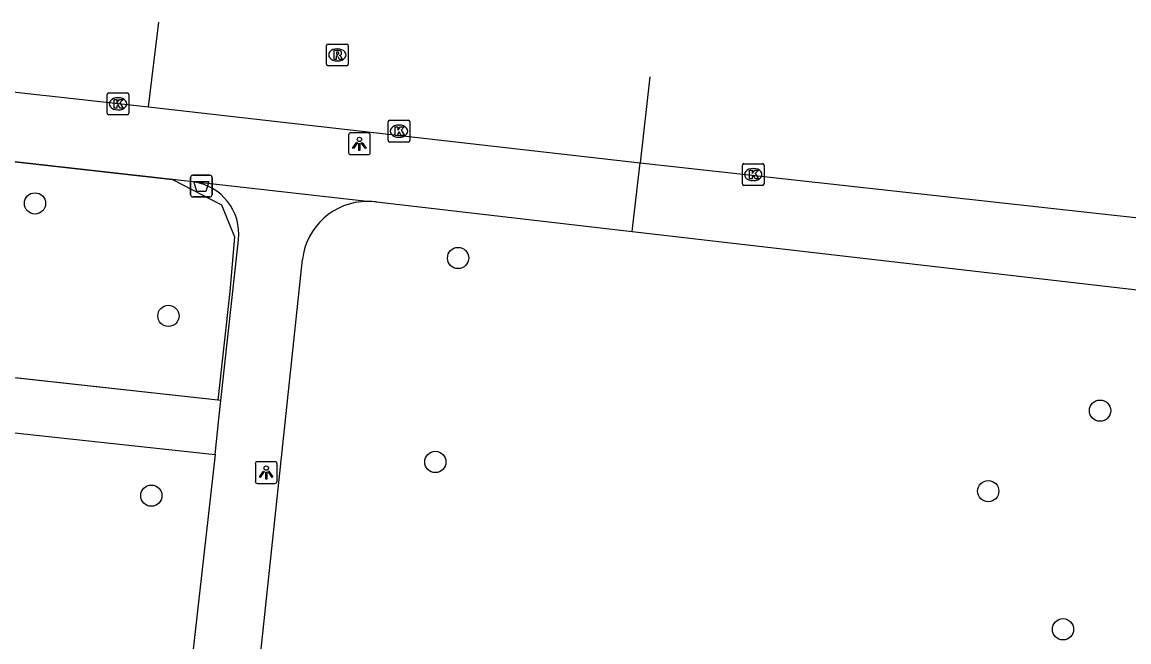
# Model space of a CAD drawing. Extents: x 162026 to 163499, y 387297 to 388169.
# Drawn here: x 162585.7 to 162636.6, y 388082.3 to 388110.8 of the extents above; entities that cross this region are included whole.
import ezdxf

# ---------------------------------------------------------------- set-up
doc = ezdxf.new("R2010")
doc.units = 0
for name, color, linetype in [('IMGEO_Afvalbak', 7, 'Continuous'), ('IMGEO_Boom', 7, 'Continuous'), ('IMGEO_Groenvoorziening', 7, 'Continuous'), ('IMGEO_Hek', 7, 'Continuous'), ('IMGEO_Kolk', 7, 'Continuous'), ('IMGEO_Lichtpunt', 7, 'Continuous'), ('IMGEO_Rijbaan_lokaal_gesloten', 7, 'Continuous'), ('IMGEO_Rioolput', 7, 'Continuous'), ('IMGEO_Voetpad_open', 7, 'Continuous')]:
    doc.layers.add(name, color=color, linetype=linetype)

msp = doc.modelspace()

# ---------------------------------------------------------------- linework, layer by layer
at = {"layer": 'IMGEO_Afvalbak'}
for p, q in [((162593.441, 388102.862), (162593.441, 388103.662)), ((162593.441, 388103.662), (162593.441, 388102.862)), ((162593.541, 388103.762), (162594.331, 388103.762)), ((162594.331, 388103.762), (162593.541, 388103.762)), ((162594.431, 388103.662), (162594.431, 388102.862)), ((162594.431, 388102.862), (162594.431, 388103.662)), ((162594.331, 388102.762), (162593.541, 388102.762)), ((162593.541, 388102.762), (162594.331, 388102.762))]:
    msp.add_line(p, q, dxfattribs=at)
msp.add_lwpolyline([(162593.584, 388103.476), (162594.288, 388103.476), (162594.139, 388103.006), (162593.733, 388103.006), (162593.584, 388103.476)], dxfattribs=at)
for centre, start, end in [((162593.541, 388103.662), 90, 180), ((162593.541, 388103.662), 90, 180), ((162594.331, 388103.662), 0, 90), ((162594.331, 388103.662), 360, 90), ((162593.541, 388102.862), 180, 270), ((162593.541, 388102.862), 180, 270), ((162594.331, 388102.862), 270, 0), ((162594.331, 388102.862), 270, 0)]:
    msp.add_arc(centre, 0.1, start, end, dxfattribs=at)
at = {"layer": 'IMGEO_Boom'}
for centre in [(162586.289, 388102.461), (162605.742, 388099.952), (162592.423, 388097.291), (162635.26, 388092.931), (162604.695, 388090.571), (162630.116, 388089.227), (162591.638, 388089.02), (162633.555, 388082.874)]:
    msp.add_circle(centre, 0.489, dxfattribs=at)
at = {"layer": 'IMGEO_Groenvoorziening'}
for points in [[(162594.837, 388093.4), (162594.687, 388093.419), (162563.356, 388096.857)], [(162563.074, 388094.316), (162594.566, 388090.916)]]:
    msp.add_lwpolyline(points, dxfattribs=at)
at = {"layer": 'IMGEO_Hek'}
for points in [[(162564.624, 388106.706), (162592.613, 388103.563)], [(162592.613, 388103.563), (162594.866, 388102.392), (162595.457, 388100.933), (162595.243, 388098.415), (162594.687, 388093.419), (162566.039, 388096.563), (162563.505, 388096.76)]]:
    msp.add_lwpolyline(points, dxfattribs=at)
at = {"layer": 'IMGEO_Kolk'}
for p, q in [((162589.678, 388107.545), (162590.53, 388107.545)), ((162589.603, 388106.619), (162589.603, 388107.471)), ((162590.091, 388107.325), (162590.116, 388107.325)), ((162590.604, 388107.471), (162590.604, 388106.619)), ((162590.53, 388106.545), (162589.678, 388106.545)), ((162590.114, 388106.765), (162590.089, 388106.765)), ((162602.526, 388105.361), (162602.526, 388106.213)), ((162602.601, 388106.287), (162603.453, 388106.287)), ((162603.014, 388106.067), (162603.039, 388106.067)), ((162603.527, 388106.213), (162603.527, 388105.361)), ((162603.037, 388105.507), (162603.012, 388105.507)), ((162603.453, 388105.287), (162602.601, 388105.287)), ((162618.812, 388103.365), (162618.812, 388104.217)), ((162618.887, 388104.291), (162619.739, 388104.291)), ((162619.3, 388104.071), (162619.325, 388104.071)), ((162619.813, 388104.217), (162619.813, 388103.365)), ((162619.323, 388103.511), (162619.298, 388103.511)), ((162619.739, 388103.291), (162618.887, 388103.291))]:
    msp.add_line(p, q, dxfattribs=at)
for points in [[(162589.678, 388107.545), (162590.53, 388107.545)], [(162589.603, 388106.619), (162589.603, 388107.471)], [(162589.924, 388107.245), (162590.047, 388107.245), (162590.047, 388107.094), (162590.177, 388107.245), (162590.341, 388107.245), (162590.195, 388107.094), (162590.348, 388106.845), (162590.196, 388106.845), (162590.111, 388107.009), (162590.047, 388106.942), (162590.047, 388106.845), (162589.924, 388106.845), (162589.924, 388107.245)], [(162590.604, 388107.471), (162590.604, 388106.619)], [(162590.53, 388106.545), (162589.678, 388106.545)], [(162602.526, 388105.361), (162602.526, 388106.213)], [(162602.601, 388106.287), (162603.453, 388106.287)], [(162602.847, 388105.987), (162602.97, 388105.987), (162602.97, 388105.836), (162603.1, 388105.987), (162603.264, 388105.987), (162603.118, 388105.836), (162603.271, 388105.587), (162603.119, 388105.587), (162603.034, 388105.751), (162602.97, 388105.684), (162602.97, 388105.587), (162602.847, 388105.587), (162602.847, 388105.987)], [(162603.527, 388106.213), (162603.527, 388105.361)], [(162603.453, 388105.287), (162602.601, 388105.287)], [(162618.812, 388103.365), (162618.812, 388104.217)], [(162618.887, 388104.291), (162619.739, 388104.291)], [(162619.133, 388103.991), (162619.256, 388103.991), (162619.256, 388103.84), (162619.386, 388103.991), (162619.55, 388103.991), (162619.404, 388103.84), (162619.557, 388103.591), (162619.405, 388103.591), (162619.32, 388103.755), (162619.256, 388103.688), (162619.256, 388103.591), (162619.133, 388103.591), (162619.133, 388103.991)], [(162619.813, 388104.217), (162619.813, 388103.365)], [(162619.739, 388103.291), (162618.887, 388103.291)]]:
    msp.add_lwpolyline(points, dxfattribs=at)
for centre, start, end in [((162589.68, 388107.469), 91.552, 178.448), ((162589.68, 388107.469), 91.552, 178.448), ((162590.528, 388107.469), 1.552, 88.448), ((162590.528, 388107.469), 1.552, 88.448), ((162589.68, 388106.621), 181.552, 268.448), ((162589.68, 388106.621), 181.552, 268.448), ((162590.528, 388106.621), 271.552, 358.448), ((162590.528, 388106.621), 271.552, 358.448), ((162602.603, 388106.211), 91.552, 178.448), ((162602.603, 388106.211), 91.552, 178.448), ((162603.451, 388106.211), 1.552, 88.448), ((162603.451, 388106.211), 1.552, 88.448), ((162602.603, 388105.363), 181.552, 268.448), ((162602.603, 388105.363), 181.552, 268.448), ((162603.451, 388105.363), 271.552, 358.448), ((162603.451, 388105.363), 271.552, 358.448), ((162618.889, 388104.215), 91.552, 178.448), ((162618.889, 388104.215), 91.552, 178.448), ((162619.737, 388104.215), 1.552, 88.448), ((162619.737, 388104.215), 1.552, 88.448), ((162618.889, 388103.367), 181.552, 268.448), ((162618.889, 388103.367), 181.552, 268.448), ((162619.737, 388103.367), 271.552, 358.448), ((162619.737, 388103.367), 271.552, 358.448)]:
    msp.add_arc(centre, 0.0765, start, end, dxfattribs=at)
for centre, major_axis, ratio, start_param, end_param in [((162590.09, 388107.045), (-0.387, 0.002), 0.722429, 4.712389, 7.853982), ((162590.115, 388107.045), (-0.39, 0.002), 0.717154, 1.570796, 4.712389), ((162603.013, 388105.787), (-0.387, 0.002), 0.722429, 4.712389, 7.853982), ((162603.038, 388105.787), (-0.39, 0.002), 0.717154, 1.570796, 4.712389), ((162619.299, 388103.791), (-0.387, 0.002), 0.722429, 4.712389, 7.853982), ((162619.324, 388103.791), (-0.39, 0.002), 0.717154, 1.570796, 4.712389)]:
    msp.add_ellipse(centre, major_axis=major_axis, ratio=ratio, start_param=start_param, end_param=end_param, dxfattribs=at)
at = {"layer": 'IMGEO_Lichtpunt'}
for p, q in [((162600.705, 388105.609), (162600.705, 388104.802)), ((162600.705, 388105.609), (162600.705, 388104.802)), ((162601.607, 388105.704), (162600.799, 388105.704)), ((162601.607, 388105.704), (162600.799, 388105.704)), ((162601.701, 388104.802), (162601.701, 388105.609)), ((162601.701, 388104.802), (162601.701, 388105.609)), ((162600.799, 388104.708), (162601.607, 388104.708)), ((162600.799, 388104.708), (162601.607, 388104.708)), ((162596.419, 388090.488), (162596.419, 388089.681)), ((162596.419, 388090.488), (162596.419, 388089.681)), ((162597.321, 388090.583), (162596.513, 388090.583)), ((162597.321, 388090.583), (162596.513, 388090.583)), ((162597.415, 388089.681), (162597.415, 388090.488)), ((162597.415, 388089.681), (162597.415, 388090.488)), ((162596.513, 388089.587), (162597.321, 388089.587)), ((162596.513, 388089.587), (162597.321, 388089.587))]:
    msp.add_line(p, q, dxfattribs=at)
for points in [[(162601.079, 388105.273), (162601.118, 388105.245), (162600.93, 388104.983), (162600.892, 388105.01), (162601.079, 388105.273)], [(162601.181, 388105.225), (162601.228, 388105.225), (162601.228, 388104.903), (162601.181, 388104.903), (162601.181, 388105.225)], [(162601.291, 388105.245), (162601.329, 388105.272), (162601.516, 388105.01), (162601.477, 388104.982), (162601.291, 388105.245)], [(162596.793, 388090.152), (162596.832, 388090.124), (162596.644, 388089.862), (162596.606, 388089.889), (162596.793, 388090.152)], [(162596.895, 388090.104), (162596.942, 388090.104), (162596.942, 388089.782), (162596.895, 388089.782), (162596.895, 388090.104)], [(162597.005, 388090.124), (162597.043, 388090.151), (162597.23, 388089.889), (162597.191, 388089.861), (162597.005, 388090.124)]]:
    msp.add_lwpolyline(points, dxfattribs=at)
for centre in [(162601.204, 388105.407), (162596.918, 388090.286)]:
    msp.add_circle(centre, 0.0994, dxfattribs=at)
for centre, start, end in [((162600.799, 388105.609), 90, 180), ((162600.799, 388105.609), 90, 180), ((162601.607, 388105.609), 0, 90), ((162601.607, 388105.609), 0, 90), ((162600.799, 388104.802), 180, 270), ((162600.799, 388104.802), 180, 270), ((162601.607, 388104.802), 270, 0), ((162601.607, 388104.802), 270, 360), ((162596.513, 388090.488), 90, 180), ((162596.513, 388090.488), 90, 180), ((162597.321, 388090.488), 0, 90), ((162597.321, 388090.488), 0, 90), ((162596.513, 388089.681), 180, 270), ((162596.513, 388089.681), 180, 270), ((162597.321, 388089.681), 270, 0), ((162597.321, 388089.681), 270, 360)]:
    msp.add_arc(centre, 0.0946, start, end, dxfattribs=at)
at = {"layer": 'IMGEO_Rijbaan_lokaal_gesloten'}
for points in [[(162591.512, 388106.913), (162591.987, 388110.802)], [(162565.855, 388109.737), (162591.512, 388106.913)], [(162614.551, 388108.282), (162614.108, 388104.337)], [(162591.512, 388106.913), (162614.108, 388104.337)], [(162614.108, 388104.337), (162641.892, 388101.265), (162685.264, 388096.468), (162688.644, 388096.094)]]:
    msp.add_lwpolyline(points, dxfattribs=at)
at = {"layer": 'IMGEO_Rioolput'}
for p, q in [((162599.691, 388108.868), (162599.691, 388109.72)), ((162599.766, 388109.794), (162600.618, 388109.794)), ((162600.179, 388109.574), (162600.204, 388109.574)), ((162600.692, 388109.72), (162600.692, 388108.868)), ((162600.618, 388108.794), (162599.766, 388108.794)), ((162600.202, 388109.014), (162600.177, 388109.014))]:
    msp.add_line(p, q, dxfattribs=at)
for points in [[(162599.691, 388108.868), (162599.691, 388109.72)], [(162599.766, 388109.794), (162600.618, 388109.794)], [(162600.692, 388109.72), (162600.692, 388108.868)], [(162600.28, 388109.492), (162600.028, 388109.494), (162600.028, 388109.094)], [(162600.028, 388109.094), (162600.152, 388109.094), (162600.152, 388109.256), (162600.163, 388109.256)], [(162600.206, 388109.413), (162600.152, 388109.413), (162600.152, 388109.332)], [(162600.152, 388109.332), (162600.204, 388109.332)], [(162600.21, 388109.227), (162600.281, 388109.094), (162600.421, 388109.094), (162600.356, 388109.22)], [(162600.618, 388108.794), (162599.766, 388108.794)]]:
    msp.add_lwpolyline(points, dxfattribs=at)
for centre, radius, start, end in [((162599.768, 388109.718), 0.0765, 91.552, 178.448), ((162599.768, 388109.718), 0.0765, 91.552, 178.448), ((162600.616, 388109.718), 0.0765, 1.552, 88.448), ((162600.616, 388109.718), 0.0765, 1.552, 88.448), ((162600.162, 388109.203), 0.0533, 26.0293, 88.6989), ((162600.188, 388109.521), 0.19, 274.7715, 282.9687), ((162600.212, 388109.317), 0.0964, 77.0061, 93.1865), ((162600.226, 388109.374), 0.0378, 276.6634, 79.6772), ((162600.279, 388109.382), 0.109, 350.3612, 89.416), ((162600.277, 388109.382), 0.112, 277.5842, 350.9817), ((162600.261, 388109.167), 0.108, 29.5134, 73.7905), ((162599.768, 388108.87), 0.0765, 181.552, 268.448), ((162599.768, 388108.87), 0.0765, 181.552, 268.448), ((162600.616, 388108.87), 0.0765, 271.552, 358.448), ((162600.616, 388108.87), 0.0765, 271.552, 358.448)]:
    msp.add_arc(centre, radius, start, end, dxfattribs=at)
for centre, major_axis, ratio, start_param, end_param in [((162600.178, 388109.294), (-0.387, 0.002), 0.722429, 4.712389, 7.853982), ((162600.203, 388109.294), (-0.39, 0.002), 0.717154, 1.570796, 4.712389)]:
    msp.add_ellipse(centre, major_axis=major_axis, ratio=ratio, start_param=start_param, end_param=end_param, dxfattribs=at)
at = {"layer": 'IMGEO_Voetpad_open'}
for points in [[(162593.549, 388103.459), (162592.613, 388103.563), (162564.45, 388106.725)], [(162613.743, 388101.173), (162614.108, 388104.337)], [(162601.561, 388102.557), (162593.549, 388103.459)], [(162601.985, 388102.531), (162613.743, 388101.173)], [(162613.743, 388101.173), (162639.352, 388098.216), (162636.998, 388077.292), (162636.348, 388077.364)], [(162594.837, 388093.4), (162595.642, 388100.785)], [(162587.949, 388003.644), (162589.912, 388021.7), (162591.278, 388032.93), (162591.562, 388035.497), (162593.868, 388056.304), (162593.979, 388057.305), (162595.587, 388071.817), (162595.698, 388072.819), (162595.948, 388075.074), (162596.054, 388076.035), (162598.582, 388099.878)], [(162594.566, 388090.916), (162594.744, 388092.548), (162594.837, 388093.4)], [(162594.566, 388090.916), (162590.756, 388057.127)]]:
    msp.add_lwpolyline(points, dxfattribs=at)
for centre, radius, start, end in [((162593.235, 388101.057), 2.422, 353.552, 82.5502), ((162601.589, 388099.53), 3.027, 90.5355, 173.3942), ((162601.576, 388099.325), 3.232, 82.7228, 90.2591)]:
    msp.add_arc(centre, radius, start, end, dxfattribs=at)

doc.saveas('drawing.dxf')
